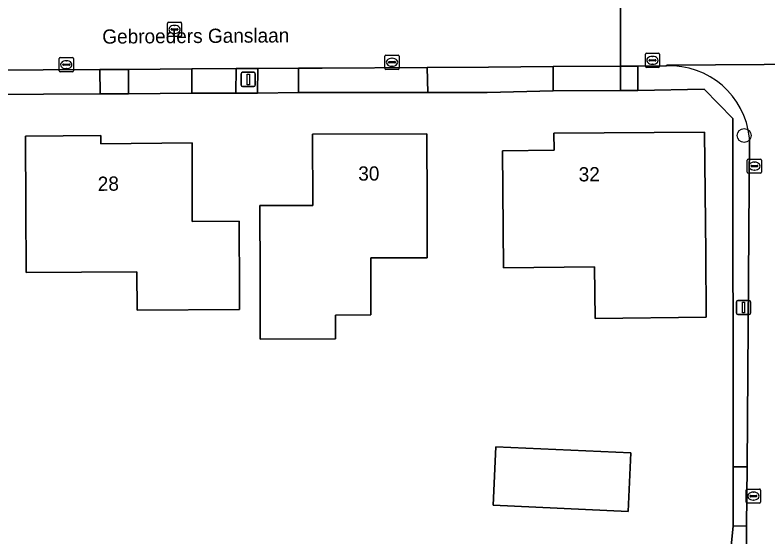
# Model space of a CAD drawing. Extents: x 157320 to 158835, y 386650 to 388491.
# Drawn here: x 158384.9 to 158437.9, y 387562.4 to 387599.1 of the extents above; entities that cross this region are included whole.
import ezdxf

# ---------------------------------------------------------------- set-up
doc = ezdxf.new("R2010")
doc.units = 0
for name, color, linetype in [('IMGEO_Boom', 7, 'Continuous'), ('IMGEO_Erf', 7, 'Continuous'), ('IMGEO_Groenvoorziening', 7, 'Continuous'), ('IMGEO_Kolk', 7, 'Continuous'), ('IMGEO_Lichtmast', 7, 'Continuous'), ('IMGEO_Openbare_ruimte_label', 7, 'Continuous'), ('IMGEO_Pand', 7, 'Continuous'), ('IMGEO_Pand_nummerreeks', 7, 'Continuous'), ('IMGEO_Rijbaan_lokaal_gesloten', 7, 'Continuous'), ('IMGEO_Rioolput', 7, 'Continuous'), ('IMGEO_Voetpad_open', 7, 'Continuous')]:
    doc.layers.add(name, color=color, linetype=linetype)

msp = doc.modelspace()

# ---------------------------------------------------------------- linework, layer by layer
at = {"layer": 'IMGEO_Boom'}
msp.add_circle((158436.202, 387590.673), 0.489, dxfattribs=at)
at = {"layer": 'IMGEO_Erf'}
for points in [[(158435.418, 387591.865), (158433.395, 387593.919), (158428.72, 387593.843), (158427.493, 387593.835), (158422.776, 387593.804), (158418.132, 387593.702), (158413.951, 387593.697), (158406.554, 387593.689), (158404.856, 387593.687), (158401.975, 387593.636), (158400.443, 387593.658), (158397.336, 387593.638), (158392.877, 387593.609), (158390.894, 387593.596), (158382.902, 387593.544)], [(158435.217, 387561.089), (158435.44, 387563.164), (158435.437, 387567.341), (158435.418, 387591.865)]]:
    msp.add_lwpolyline(points, dxfattribs=at)
for points in [[(158393.496, 387578.377), (158393.481, 387581.069), (158385.686, 387581.024), (158385.659, 387585.631), (158385.63, 387590.63), (158390.94, 387590.66), (158390.93, 387590.09), (158397.36, 387590.14), (158397.368, 387584.623), (158400.672, 387584.627), (158400.695, 387579.628), (158400.701, 387578.419)], [(158402.133, 387585.738), (158405.852, 387585.748), (158405.84, 387590.76), (158413.89, 387590.79), (158413.903, 387585.791), (158413.912, 387582.058), (158409.932, 387582.048), (158409.942, 387578.038), (158407.442, 387578.032), (158407.446, 387576.348), (158402.156, 387576.334), (158402.152, 387578.019), (158402.145, 387580.739)], [(158419.21, 387589.6), (158422.83, 387589.63), (158422.82, 387590.83), (158433.42, 387590.91), (158433.5, 387582.38), (158433.542, 387577.871), (158425.713, 387577.797), (158425.679, 387581.418), (158419.277, 387581.365)], [(158418.734, 387568.755), (158428.229, 387568.322), (158428.041, 387564.214), (158418.546, 387564.648)]]:
    msp.add_lwpolyline(points, close=True, dxfattribs=at)
at = {"layer": 'IMGEO_Groenvoorziening'}
for points in [[(158401.975, 387593.636), (158401.991, 387595.381), (158400.461, 387595.372), (158400.443, 387593.658)], [(158413.913, 387595.458), (158406.524, 387595.411), (158404.852, 387595.4), (158404.856, 387593.687), (158406.554, 387593.689), (158413.951, 387593.697)], [(158427.493, 387593.835), (158427.499, 387595.546), (158422.769, 387595.516), (158422.776, 387593.804)], [(158390.871, 387595.309), (158382.87, 387595.258), (158382.902, 387593.544), (158390.894, 387593.596)], [(158397.344, 387595.351), (158392.877, 387595.322), (158392.877, 387593.609), (158397.336, 387593.638)], [(158436.364, 387561.659), (158436.375, 387563.187), (158435.44, 387563.164), (158435.217, 387561.089)]]:
    msp.add_lwpolyline(points, close=True, dxfattribs=at)
msp.add_lwpolyline([(158430.72, 387595.567), (158428.723, 387595.554), (158428.72, 387593.843), (158433.395, 387593.919), (158435.418, 387591.865), (158435.437, 387567.341), (158436.405, 387567.341), (158436.571, 387590.495)], dxfattribs=at)
msp.add_arc((158430.979, 387589.955), 5.618, 5.5146, 92.6439, dxfattribs=at)
at = {"layer": 'IMGEO_Kolk'}
for p, q in [((158429.328, 387596.459), (158430.18, 387596.459)), ((158388.01, 387595.226), (158388.01, 387596.078)), ((158388.085, 387596.152), (158388.937, 387596.152)), ((158388.498, 387595.932), (158388.523, 387595.932)), ((158389.011, 387596.078), (158389.011, 387595.226)), ((158410.925, 387595.397), (158410.925, 387596.249)), ((158411, 387596.323), (158411.852, 387596.323)), ((158411.413, 387596.103), (158411.438, 387596.103)), ((158411.926, 387596.249), (158411.926, 387595.397)), ((158429.253, 387595.533), (158429.253, 387596.385)), ((158429.512, 387595.953), (158429.512, 387595.965)), ((158429.95, 387595.916), (158429.552, 387595.916)), ((158429.555, 387596.002), (158429.953, 387596.002)), ((158429.741, 387596.239), (158429.766, 387596.239)), ((158429.996, 387595.965), (158429.996, 387595.953)), ((158430.254, 387596.385), (158430.254, 387595.533)), ((158388.269, 387595.646), (158388.269, 387595.658)), ((158388.707, 387595.609), (158388.309, 387595.609)), ((158388.312, 387595.695), (158388.71, 387595.695)), ((158388.753, 387595.658), (158388.753, 387595.646)), ((158411.184, 387595.817), (158411.184, 387595.829)), ((158411.622, 387595.78), (158411.224, 387595.78)), ((158411.227, 387595.866), (158411.625, 387595.866)), ((158411.436, 387595.543), (158411.411, 387595.543)), ((158411.668, 387595.829), (158411.668, 387595.817)), ((158430.18, 387595.459), (158429.328, 387595.459)), ((158429.764, 387595.679), (158429.739, 387595.679)), ((158388.937, 387595.152), (158388.085, 387595.152)), ((158388.521, 387595.372), (158388.496, 387595.372)), ((158411.852, 387595.323), (158411, 387595.323)), ((158436.427, 387588.085), (158436.427, 387588.937)), ((158436.502, 387589.011), (158437.354, 387589.011)), ((158436.686, 387588.505), (158436.686, 387588.517)), ((158436.729, 387588.554), (158437.127, 387588.554)), ((158436.915, 387588.791), (158436.94, 387588.791)), ((158437.17, 387588.517), (158437.17, 387588.505)), ((158437.428, 387588.937), (158437.428, 387588.085)), ((158437.354, 387588.011), (158436.502, 387588.011)), ((158437.124, 387588.468), (158436.726, 387588.468)), ((158436.938, 387588.231), (158436.913, 387588.231)), ((158436.355, 387564.859), (158436.355, 387565.711)), ((158436.43, 387565.785), (158437.282, 387565.785)), ((158437.356, 387565.711), (158437.356, 387564.859)), ((158436.614, 387565.279), (158436.614, 387565.291)), ((158437.052, 387565.242), (158436.654, 387565.242)), ((158436.657, 387565.328), (158437.055, 387565.328)), ((158436.843, 387565.565), (158436.868, 387565.565)), ((158437.098, 387565.291), (158437.098, 387565.279)), ((158437.282, 387564.785), (158436.43, 387564.785)), ((158436.866, 387565.005), (158436.841, 387565.005))]:
    msp.add_line(p, q, dxfattribs=at)
for points in [[(158429.328, 387596.459), (158430.18, 387596.459)], [(158388.01, 387595.226), (158388.01, 387596.078)], [(158388.085, 387596.152), (158388.937, 387596.152)], [(158389.011, 387596.078), (158389.011, 387595.226)], [(158410.925, 387595.397), (158410.925, 387596.249)], [(158411, 387596.323), (158411.852, 387596.323)], [(158411.926, 387596.249), (158411.926, 387595.397)], [(158429.253, 387595.533), (158429.253, 387596.385)], [(158430.254, 387596.385), (158430.254, 387595.533)], [(158430.18, 387595.459), (158429.328, 387595.459)], [(158388.937, 387595.152), (158388.085, 387595.152)], [(158411.852, 387595.323), (158411, 387595.323)], [(158436.427, 387588.085), (158436.427, 387588.937)], [(158436.502, 387589.011), (158437.354, 387589.011)], [(158437.428, 387588.937), (158437.428, 387588.085)], [(158437.354, 387588.011), (158436.502, 387588.011)], [(158436.355, 387564.859), (158436.355, 387565.711)], [(158436.43, 387565.785), (158437.282, 387565.785)], [(158437.356, 387565.711), (158437.356, 387564.859)], [(158437.282, 387564.785), (158436.43, 387564.785)]]:
    msp.add_lwpolyline(points, dxfattribs=at)
for centre, radius, start, end in [((158429.33, 387596.383), 0.0765, 91.552, 178.448), ((158429.33, 387596.383), 0.0765, 91.552, 178.448), ((158430.178, 387596.383), 0.0765, 1.552, 88.448), ((158430.178, 387596.383), 0.0765, 1.552, 88.448), ((158388.087, 387596.076), 0.0765, 91.552, 178.448), ((158388.087, 387596.076), 0.0765, 91.552, 178.448), ((158388.935, 387596.076), 0.0765, 1.552, 88.448), ((158388.935, 387596.076), 0.0765, 1.552, 88.448), ((158411.002, 387596.247), 0.0765, 91.552, 178.448), ((158411.002, 387596.247), 0.0765, 91.552, 178.448), ((158411.85, 387596.247), 0.0765, 1.552, 88.448), ((158411.85, 387596.247), 0.0765, 1.552, 88.448), ((158429.552, 387595.962), 0.0403, 85.8775, 175.7526), ((158429.549, 387595.952), 0.0366, 178.938, 274.7102), ((158429.953, 387595.959), 0.043, 264.8664, 352.4533), ((158429.957, 387595.964), 0.0386, 1.7309, 96.639), ((158388.309, 387595.655), 0.0403, 85.8775, 175.7526), ((158388.306, 387595.645), 0.0366, 178.938, 274.7102), ((158388.71, 387595.652), 0.043, 264.8664, 352.4533), ((158388.714, 387595.657), 0.0386, 1.7309, 96.639), ((158411.002, 387595.399), 0.0765, 181.552, 268.448), ((158411.002, 387595.399), 0.0765, 181.552, 268.448), ((158411.224, 387595.826), 0.0403, 85.8775, 175.7526), ((158411.221, 387595.816), 0.0366, 178.938, 274.7102), ((158411.625, 387595.823), 0.043, 264.8664, 352.4533), ((158411.629, 387595.828), 0.0386, 1.7309, 96.639), ((158411.85, 387595.399), 0.0765, 271.552, 358.448), ((158411.85, 387595.399), 0.0765, 271.552, 358.448), ((158429.33, 387595.535), 0.0765, 181.552, 268.448), ((158429.33, 387595.535), 0.0765, 181.552, 268.448), ((158430.178, 387595.535), 0.0765, 271.552, 358.448), ((158430.178, 387595.535), 0.0765, 271.552, 358.448), ((158388.087, 387595.228), 0.0765, 181.552, 268.448), ((158388.087, 387595.228), 0.0765, 181.552, 268.448), ((158388.935, 387595.228), 0.0765, 271.552, 358.448), ((158388.935, 387595.228), 0.0765, 271.552, 358.448), ((158436.504, 387588.935), 0.0765, 91.552, 178.448), ((158436.504, 387588.935), 0.0765, 91.552, 178.448), ((158436.726, 387588.514), 0.0403, 85.8775, 175.7526), ((158436.723, 387588.504), 0.0366, 178.938, 274.7102), ((158437.127, 387588.511), 0.043, 264.8664, 352.4533), ((158437.131, 387588.516), 0.0386, 1.7309, 96.639), ((158437.352, 387588.935), 0.0765, 1.552, 88.448), ((158437.352, 387588.935), 0.0765, 1.552, 88.448), ((158436.504, 387588.087), 0.0765, 181.552, 268.448), ((158436.504, 387588.087), 0.0765, 181.552, 268.448), ((158437.352, 387588.087), 0.0765, 271.552, 358.448), ((158437.352, 387588.087), 0.0765, 271.552, 358.448), ((158436.432, 387565.709), 0.0765, 91.552, 178.448), ((158436.432, 387565.709), 0.0765, 91.552, 178.448), ((158437.28, 387565.709), 0.0765, 1.552, 88.448), ((158437.28, 387565.709), 0.0765, 1.552, 88.448), ((158436.654, 387565.288), 0.0403, 85.8775, 175.7526), ((158436.651, 387565.278), 0.0366, 178.938, 274.7102), ((158437.055, 387565.285), 0.043, 264.8664, 352.4533), ((158437.059, 387565.29), 0.0386, 1.7309, 96.639), ((158436.432, 387564.861), 0.0765, 181.552, 268.448), ((158436.432, 387564.861), 0.0765, 181.552, 268.448), ((158437.28, 387564.861), 0.0765, 271.552, 358.448), ((158437.28, 387564.861), 0.0765, 271.552, 358.448)]:
    msp.add_arc(centre, radius, start, end, dxfattribs=at)
for centre, major_axis, ratio, start_param, end_param in [((158388.497, 387595.652), (-0.387, 0.002), 0.722429, 4.712389, 7.853982), ((158388.522, 387595.652), (-0.39, 0.002), 0.717154, 1.570796, 4.712389), ((158411.412, 387595.823), (-0.387, 0.002), 0.722429, 4.712389, 7.853982), ((158411.437, 387595.823), (-0.39, 0.002), 0.717154, 1.570796, 4.712389), ((158429.74, 387595.959), (-0.387, 0.002), 0.722429, 4.712389, 7.853982), ((158429.765, 387595.959), (-0.39, 0.002), 0.717154, 1.570796, 4.712389), ((158436.914, 387588.511), (-0.387, 0.002), 0.722429, 4.712389, 7.853982), ((158436.939, 387588.511), (-0.39, 0.002), 0.717154, 1.570796, 4.712389), ((158436.842, 387565.285), (-0.387, 0.002), 0.722429, 4.712389, 7.853982), ((158436.867, 387565.285), (-0.39, 0.002), 0.717154, 1.570796, 4.712389)]:
    msp.add_ellipse(centre, major_axis=major_axis, ratio=ratio, start_param=start_param, end_param=end_param, dxfattribs=at)
at = {"layer": 'IMGEO_Lichtmast'}
for p, q in [((158400.82, 387594.218), (158400.82, 387595.018)), ((158400.82, 387595.018), (158400.82, 387594.218)), ((158400.92, 387595.118), (158401.71, 387595.118)), ((158401.71, 387595.118), (158400.92, 387595.118)), ((158401.81, 387595.018), (158401.81, 387594.218)), ((158401.81, 387594.218), (158401.81, 387595.018)), ((158401.71, 387594.118), (158400.92, 387594.118)), ((158400.92, 387594.118), (158401.71, 387594.118)), ((158435.658, 387578.159), (158435.658, 387578.959)), ((158435.658, 387578.959), (158435.658, 387578.159)), ((158435.758, 387579.059), (158436.548, 387579.059)), ((158436.548, 387579.059), (158435.758, 387579.059)), ((158436.648, 387578.959), (158436.648, 387578.159)), ((158436.648, 387578.159), (158436.648, 387578.959)), ((158436.548, 387578.059), (158435.758, 387578.059)), ((158435.758, 387578.059), (158436.548, 387578.059))]:
    msp.add_line(p, q, dxfattribs=at)
for points in [[(158401.24, 387594.993), (158401.39, 387594.993), (158401.39, 387594.243), (158401.24, 387594.243), (158401.24, 387594.993)], [(158436.078, 387578.934), (158436.228, 387578.934), (158436.228, 387578.184), (158436.078, 387578.184), (158436.078, 387578.934)]]:
    msp.add_lwpolyline(points, dxfattribs=at)
for centre, start, end in [((158400.92, 387595.018), 90, 180), ((158400.92, 387595.018), 90, 180), ((158401.71, 387595.018), 0, 90), ((158401.71, 387595.018), 360, 90), ((158400.92, 387594.218), 180, 270), ((158400.92, 387594.218), 180, 270), ((158401.71, 387594.218), 270, 0), ((158401.71, 387594.218), 270, 0), ((158435.758, 387578.959), 90, 180), ((158435.758, 387578.959), 90, 180), ((158436.548, 387578.959), 0, 90), ((158436.548, 387578.959), 360, 90), ((158435.758, 387578.159), 180, 270), ((158435.758, 387578.159), 180, 270), ((158436.548, 387578.159), 270, 0), ((158436.548, 387578.159), 270, 0)]:
    msp.add_arc(centre, 0.1, start, end, dxfattribs=at)
at = {"layer": 'IMGEO_Pand'}
for points in [[(158400.695, 387579.628), (158400.672, 387584.627), (158397.368, 387584.623), (158397.36, 387590.14), (158390.93, 387590.09), (158390.94, 387590.66), (158385.63, 387590.63), (158385.659, 387585.631), (158385.686, 387581.024), (158393.481, 387581.069), (158393.496, 387578.377), (158400.701, 387578.419)], [(158402.145, 387580.739), (158402.152, 387578.019), (158402.156, 387576.334), (158407.446, 387576.348), (158407.442, 387578.032), (158409.942, 387578.038), (158409.932, 387582.048), (158413.912, 387582.058), (158413.903, 387585.791), (158413.89, 387590.79), (158405.84, 387590.76), (158405.852, 387585.748), (158402.133, 387585.738)], [(158433.42, 387590.91), (158422.82, 387590.83), (158422.83, 387589.63), (158419.21, 387589.6), (158419.277, 387581.365), (158425.679, 387581.418), (158425.713, 387577.797), (158433.542, 387577.871), (158433.5, 387582.38)], [(158418.546, 387564.648), (158428.041, 387564.214), (158428.229, 387568.322), (158418.734, 387568.755)]]:
    msp.add_lwpolyline(points, close=True, dxfattribs=at)
at = {"layer": 'IMGEO_Rijbaan_lokaal_gesloten'}
for points in [[(158527.198, 387601.884), (158508.127, 387601.762), (158500, 387601.71), (158495.448, 387601.681), (158495.262, 387601.68), (158470.149, 387601.491), (158469.488, 387601.483), (158460.728, 387601.42), (158460.034, 387601.415), (158427.505, 387601.189), (158427.499, 387595.546), (158428.723, 387595.554), (158430.72, 387595.567), (158430.778, 387595.608), (158447.837, 387595.746), (158450.573, 387595.765), (158463.391, 387595.855), (158475.899, 387595.942), (158485.149, 387596.007), (158500, 387596.139), (158518.708, 387596.269)], [(158447.837, 387595.746), (158430.778, 387595.608), (158430.72, 387595.567)], [(158436.571, 387590.495), (158436.405, 387567.341), (158436.375, 387563.187), (158436.364, 387561.659)]]:
    msp.add_lwpolyline(points, dxfattribs=at)
msp.add_lwpolyline([(158427.505, 387601.189), (158410.412, 387601.07), (158406.424, 387601.04), (158405.086, 387601.03), (158396.966, 387600.97), (158382.989, 387600.845), (158382.782, 387600.843), (158353.52, 387600.69), (158353.556, 387595.069), (158377.529, 387595.224), (158382.87, 387595.258), (158390.871, 387595.309), (158392.877, 387595.322), (158397.344, 387595.351), (158400.461, 387595.372), (158401.991, 387595.381), (158404.852, 387595.4), (158406.524, 387595.411), (158413.913, 387595.458), (158418.22, 387595.486), (158422.769, 387595.516), (158427.499, 387595.546)], close=True, dxfattribs=at)
msp.add_arc((158430.979, 387589.955), 5.618, 5.5146, 92.6439, dxfattribs=at)
at = {"layer": 'IMGEO_Rioolput'}
for p, q in [((158395.627, 387597.71), (158395.627, 387598.562)), ((158395.702, 387598.636), (158396.554, 387598.636)), ((158396.628, 387598.562), (158396.628, 387597.71)), ((158395.886, 387598.13), (158395.886, 387598.142)), ((158396.324, 387598.093), (158395.926, 387598.093)), ((158395.929, 387598.179), (158396.327, 387598.179)), ((158396.115, 387598.416), (158396.14, 387598.416)), ((158396.37, 387598.142), (158396.37, 387598.13)), ((158396.554, 387597.636), (158395.702, 387597.636)), ((158396.138, 387597.856), (158396.113, 387597.856))]:
    msp.add_line(p, q, dxfattribs=at)
for points in [[(158395.627, 387597.71), (158395.627, 387598.562)], [(158395.702, 387598.636), (158396.554, 387598.636)], [(158396.628, 387598.562), (158396.628, 387597.71)], [(158396.554, 387597.636), (158395.702, 387597.636)]]:
    msp.add_lwpolyline(points, dxfattribs=at)
for centre, radius, start, end in [((158395.704, 387598.56), 0.0765, 91.552, 178.448), ((158395.704, 387598.56), 0.0765, 91.552, 178.448), ((158396.552, 387598.56), 0.0765, 1.552, 88.448), ((158396.552, 387598.56), 0.0765, 1.552, 88.448), ((158395.926, 387598.139), 0.0403, 85.8775, 175.7526), ((158395.923, 387598.129), 0.0366, 178.938, 274.7102), ((158396.327, 387598.136), 0.043, 264.8664, 352.4533), ((158396.331, 387598.141), 0.0386, 1.7309, 96.639), ((158395.704, 387597.712), 0.0765, 181.552, 268.448), ((158395.704, 387597.712), 0.0765, 181.552, 268.448), ((158396.552, 387597.712), 0.0765, 271.552, 358.448), ((158396.552, 387597.712), 0.0765, 271.552, 358.448)]:
    msp.add_arc(centre, radius, start, end, dxfattribs=at)
for centre, major_axis, ratio, start_param, end_param in [((158396.114, 387598.136), (-0.387, 0.002), 0.722429, 4.712389, 7.853982), ((158396.139, 387598.136), (-0.39, 0.002), 0.717154, 1.570796, 4.712389)]:
    msp.add_ellipse(centre, major_axis=major_axis, ratio=ratio, start_param=start_param, end_param=end_param, dxfattribs=at)
at = {"layer": 'IMGEO_Voetpad_open'}
for points in [[(158401.975, 387593.636), (158404.856, 387593.687), (158404.852, 387595.4), (158401.991, 387595.381)], [(158422.769, 387595.516), (158418.22, 387595.486), (158413.913, 387595.458), (158413.951, 387593.697), (158418.132, 387593.702), (158422.776, 387593.804)], [(158427.493, 387593.835), (158428.72, 387593.843), (158428.723, 387595.554), (158427.499, 387595.546)], [(158392.877, 387595.322), (158390.871, 387595.309), (158390.894, 387593.596), (158392.877, 387593.609)], [(158400.461, 387595.372), (158397.344, 387595.351), (158397.336, 387593.638), (158400.443, 387593.658)], [(158436.375, 387563.187), (158436.405, 387567.341), (158435.437, 387567.341), (158435.44, 387563.164)]]:
    msp.add_lwpolyline(points, close=True, dxfattribs=at)

# ---------------------------------------------------------------- texts
at = {"layer": 'IMGEO_Openbare_ruimte_label'}
msp.add_text('Gebroeders Ganslaan', height=1, rotation=0.4011, dxfattribs=at).set_placement((158391.046, 387597.13))
at = {"layer": 'IMGEO_Pand_nummerreeks'}
for s, rotation, p in [('30', 0.2135, (158409.054, 387587.492)), ('32', 0.4324, (158424.565, 387587.436)), ('28', 0.8081, (158390.733, 387586.767))]:
    msp.add_text(s, height=1, rotation=rotation, dxfattribs=at).set_placement(p)

doc.saveas('drawing.dxf')
